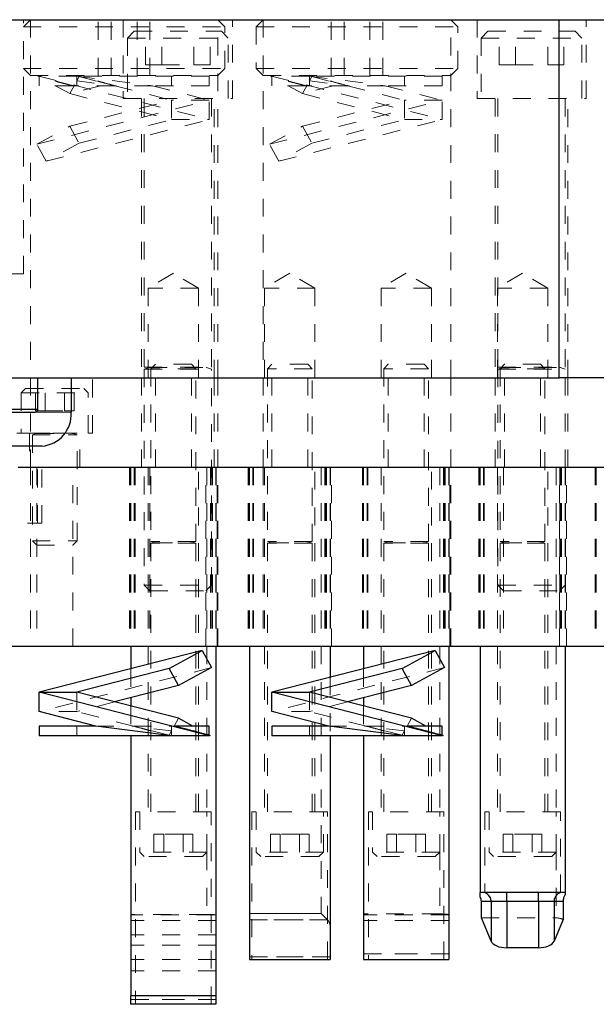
# Model space of a CAD drawing. Header units: inches. Extents: x 1802 to 2468, y -208 to -72.
# Tile 435 of 595: x 2180.35 to 2183.57, y -115.4 to -109.9. Entities that reach past the tile are written whole.
import ezdxf

# ---------------------------------------------------------------- set-up
doc = ezdxf.new("R2010")
doc.units = ezdxf.units.IN
doc.header["$LTSCALE"] = 0.5
doc.header["$MEASUREMENT"] = 0
doc.linetypes.add('HIDDEN', pattern=[0.225, 0.15, -0.075])
for name, color, linetype in [('DST-M-S', 53, 'Continuous'), ('PAD-M-S', 135, 'Continuous'), ('PBU-M-S', 8, 'Continuous'), ('PUN-M-S2', 1, 'Continuous'), ('SVF-M-S', 8, 'Continuous')]:
    doc.layers.add(name, color=color, linetype=linetype)

msp = doc.modelspace()

# ---------------------------------------------------------------- linework, layer by layer
at = {"layer": 'DST-M-S', "linetype": 'Continuous', "lineweight": 25}
for p, q in [((2175.38027, -109.90203), (2183.36027, -109.90203)), ((2183.36027, -111.90203), (2183.36027, -109.90203)), ((2183.36027, -109.90203), (2183.61027, -109.90203)), ((2175.38027, -111.90203), (2183.36027, -111.90203)), ((2180.44834, -112.07753), (2180.44834, -111.90203)), ((2180.63453, -111.90203), (2180.63453, -112.09503)), ((2183.61027, -111.90203), (2183.36027, -111.90203)), ((2180.2608, -112.07753), (2180.44834, -112.07753)), ((2180.06777, -112.09503), (2180.43318, -112.09503)), ((2180.47086, -112.28403), (2179.92465, -112.28403))]:
    msp.add_line(p, q, dxfattribs=at)
at = {"layer": 'DST-M-S', "linetype": 'HIDDEN', "lineweight": 18}
for p, q in [((2180.36777, -111.32203), (2180.36777, -109.90203)), ((2180.40682, -109.90203), (2180.40682, -111.90203)), ((2180.92577, -109.90203), (2180.92577, -110.34203)), ((2181.45372, -111.90203), (2181.45372, -109.90203)), ((2181.53477, -110.34203), (2181.53477, -109.90203)), ((2181.70682, -109.90203), (2181.70682, -111.90203)), ((2182.75372, -111.90203), (2182.75372, -109.90203)), ((2182.90077, -109.90203), (2182.90077, -110.34203)), ((2183.36027, -109.90203), (2183.36027, -111.90203)), ((2183.50977, -110.34203), (2183.50977, -109.90203)), ((2180.92577, -110.34203), (2181.53477, -110.34203)), ((2181.02727, -110.34203), (2181.02727, -111.90203)), ((2181.43327, -111.90203), (2181.43327, -110.34203)), ((2182.90077, -110.34203), (2183.50977, -110.34203)), ((2183.00227, -110.34203), (2183.00227, -111.90203)), ((2183.40827, -111.90203), (2183.40827, -110.34203)), ((2181.20527, -111.31754), (2181.06464, -111.40203)), ((2181.34589, -111.40203), (2181.20527, -111.31754)), ((2181.85527, -111.31754), (2181.71464, -111.40203)), ((2181.99589, -111.40203), (2181.85527, -111.31754)), ((2182.50527, -111.31754), (2182.36464, -111.40203)), ((2182.64589, -111.40203), (2182.50527, -111.31754)), ((2183.15527, -111.31754), (2183.01464, -111.40203)), ((2183.29589, -111.40203), (2183.15527, -111.31754)), ((2179.29277, -111.32203), (2180.36777, -111.32203)), ((2181.34589, -111.40203), (2181.06464, -111.40203)), ((2181.06464, -111.40203), (2181.06464, -111.90203)), ((2181.34589, -111.90203), (2181.34589, -111.40203)), ((2181.99589, -111.40203), (2181.71464, -111.40203)), ((2181.71464, -111.40203), (2181.71464, -111.90203)), ((2181.99589, -111.90203), (2181.99589, -111.40203)), ((2182.64589, -111.40203), (2182.36464, -111.40203)), ((2182.36464, -111.40203), (2182.36464, -111.90203)), ((2182.64589, -111.90203), (2182.64589, -111.40203)), ((2183.29589, -111.40203), (2183.01464, -111.40203)), ((2183.01464, -111.40203), (2183.01464, -111.90203)), ((2183.29589, -111.90203), (2183.29589, -111.40203)), ((2180.44834, -112.07753), (2180.13834, -112.07753)), ((2180.43318, -112.09503), (2180.63453, -112.09503)), ((2180.63453, -112.09503), (2180.43318, -112.09503))]:
    msp.add_line(p, q, dxfattribs=at)
at = {"layer": 'DST-M-S', "linetype": 'Continuous', "lineweight": 25}
for centre, radius in [((2180.43192, -112.07863), 0.01645), ((2180.45722, -112.10685), 0.17771)]:
    msp.add_arc(centre, radius, 274.40195, 3.81126, dxfattribs=at)
at = {"layer": 'PAD-M-S', "linetype": 'Continuous', "lineweight": 25}
for p, q in [((2180.33892, -112.40203), (2187.92161, -112.40203)), ((2179.88027, -113.40203), (2188.38027, -113.40203))]:
    msp.add_line(p, q, dxfattribs=at)
at = {"layer": 'PAD-M-S', "linetype": 'HIDDEN', "lineweight": 18}
for p, q in [((2180.40682, -112.40203), (2180.40682, -113.40203)), ((2180.44227, -112.40203), (2180.44227, -113.40203)), ((2180.47077, -112.71453), (2180.47077, -112.40203)), ((2180.64327, -113.40203), (2180.64327, -112.40203)), ((2180.96069, -112.40203), (2180.96069, -113.40203)), ((2180.966, -112.40203), (2180.966, -113.40203)), ((2180.966, -112.40203), (2180.966, -113.40203)), ((2180.966, -112.40203), (2180.966, -113.40203)), ((2180.966, -112.40203), (2180.966, -113.40203)), ((2180.98714, -112.40203), (2180.98714, -113.40203)), ((2180.98714, -112.40203), (2180.98714, -113.40203)), ((2180.98714, -112.40203), (2180.98714, -113.40203)), ((2180.98714, -112.40203), (2180.98714, -113.40203)), ((2180.99095, -112.40203), (2180.99095, -113.40203)), ((2180.99095, -112.40203), (2180.99095, -113.40203)), ((2180.99095, -112.40203), (2180.99095, -113.40203)), ((2180.99095, -112.40203), (2180.99095, -113.40203)), ((2181.07402, -112.40203), (2181.07402, -113.40203)), ((2181.38652, -113.40203), (2181.38652, -112.40203)), ((2181.41277, -112.40203), (2181.41277, -113.40203)), ((2181.41277, -112.40203), (2181.41277, -113.40203)), ((2181.41958, -112.40203), (2181.41958, -113.40203)), ((2181.41958, -112.40203), (2181.41958, -113.40203)), ((2181.4234, -112.40203), (2181.4234, -113.40203)), ((2181.4234, -112.40203), (2181.4234, -113.40203)), ((2181.44454, -112.40203), (2181.44454, -113.40203)), ((2181.44454, -112.40203), (2181.44454, -113.40203)), ((2181.44985, -113.40203), (2181.44985, -112.40203)), ((2181.45372, -113.40203), (2181.45372, -112.40203)), ((2181.62319, -112.40203), (2181.62319, -113.40203)), ((2181.6285, -112.40203), (2181.6285, -113.40203)), ((2181.6285, -112.40203), (2181.6285, -113.40203)), ((2181.6285, -112.40203), (2181.6285, -113.40203)), ((2181.6285, -112.40203), (2181.6285, -113.40203)), ((2181.64964, -112.40203), (2181.64964, -113.40203)), ((2181.64964, -112.40203), (2181.64964, -113.40203)), ((2181.64964, -112.40203), (2181.64964, -113.40203)), ((2181.64964, -112.40203), (2181.64964, -113.40203)), ((2181.65345, -112.40203), (2181.65345, -113.40203)), ((2181.65345, -112.40203), (2181.65345, -113.40203)), ((2181.65345, -112.40203), (2181.65345, -113.40203)), ((2181.65345, -112.40203), (2181.65345, -113.40203)), ((2181.70682, -112.40203), (2181.70682, -113.40203)), ((2182.05027, -112.40203), (2182.05027, -113.40203)), ((2182.05027, -112.40203), (2182.05027, -113.40203)), ((2182.05708, -112.40203), (2182.05708, -113.40203)), ((2182.05708, -112.40203), (2182.05708, -113.40203)), ((2182.0609, -112.40203), (2182.0609, -113.40203)), ((2182.0609, -112.40203), (2182.0609, -113.40203)), ((2182.08204, -112.40203), (2182.08204, -113.40203)), ((2182.08204, -112.40203), (2182.08204, -113.40203)), ((2182.08735, -113.40203), (2182.08735, -112.40203)), ((2182.26069, -112.40203), (2182.26069, -113.40203)), ((2182.266, -112.40203), (2182.266, -113.40203)), ((2182.266, -112.40203), (2182.266, -113.40203)), ((2182.266, -112.40203), (2182.266, -113.40203)), ((2182.266, -112.40203), (2182.266, -113.40203)), ((2182.28714, -112.40203), (2182.28714, -113.40203)), ((2182.28714, -112.40203), (2182.28714, -113.40203)), ((2182.28714, -112.40203), (2182.28714, -113.40203)), ((2182.28714, -112.40203), (2182.28714, -113.40203)), ((2182.29095, -112.40203), (2182.29095, -113.40203)), ((2182.29095, -112.40203), (2182.29095, -113.40203)), ((2182.29095, -112.40203), (2182.29095, -113.40203)), ((2182.29095, -112.40203), (2182.29095, -113.40203)), ((2182.71277, -112.40203), (2182.71277, -113.40203)), ((2182.71277, -112.40203), (2182.71277, -113.40203)), ((2182.71958, -112.40203), (2182.71958, -113.40203)), ((2182.71958, -112.40203), (2182.71958, -113.40203)), ((2182.7234, -112.40203), (2182.7234, -113.40203)), ((2182.7234, -112.40203), (2182.7234, -113.40203)), ((2182.74454, -112.40203), (2182.74454, -113.40203)), ((2182.74454, -112.40203), (2182.74454, -113.40203)), ((2182.74985, -113.40203), (2182.74985, -112.40203)), ((2182.75372, -113.40203), (2182.75372, -112.40203)), ((2182.91069, -112.40203), (2182.91069, -113.40203)), ((2182.916, -112.40203), (2182.916, -113.40203)), ((2182.916, -112.40203), (2182.916, -113.40203)), ((2182.916, -112.40203), (2182.916, -113.40203)), ((2182.916, -112.40203), (2182.916, -113.40203)), ((2182.93714, -112.40203), (2182.93714, -113.40203)), ((2182.93714, -112.40203), (2182.93714, -113.40203)), ((2182.93714, -112.40203), (2182.93714, -113.40203)), ((2182.93714, -112.40203), (2182.93714, -113.40203)), ((2182.94095, -112.40203), (2182.94095, -113.40203)), ((2182.94095, -112.40203), (2182.94095, -113.40203)), ((2182.94095, -112.40203), (2182.94095, -113.40203)), ((2182.94095, -112.40203), (2182.94095, -113.40203)), ((2183.04902, -112.40203), (2183.04902, -113.40203)), ((2183.36152, -113.40203), (2183.36152, -112.40203)), ((2183.36277, -112.40203), (2183.36277, -113.40203)), ((2183.36277, -112.40203), (2183.36277, -113.40203)), ((2183.36958, -112.40203), (2183.36958, -113.40203)), ((2183.36958, -112.40203), (2183.36958, -113.40203)), ((2183.3734, -112.40203), (2183.3734, -113.40203)), ((2183.3734, -112.40203), (2183.3734, -113.40203)), ((2183.39454, -112.40203), (2183.39454, -113.40203)), ((2183.39454, -112.40203), (2183.39454, -113.40203)), ((2183.39985, -113.40203), (2183.39985, -112.40203)), ((2183.56069, -112.40203), (2183.56069, -113.40203)), ((2183.566, -112.40203), (2183.566, -113.40203)), ((2183.566, -112.40203), (2183.566, -113.40203)), ((2183.566, -112.40203), (2183.566, -113.40203)), ((2183.566, -112.40203), (2183.566, -113.40203)), ((2179.18977, -112.71453), (2180.47077, -112.71453))]:
    msp.add_line(p, q, dxfattribs=at)
at = {"layer": 'PBU-M-S', "linetype": 'HIDDEN', "lineweight": 18}
for p, q in [((2180.40682, -111.90203), (2180.40682, -112.40203)), ((2180.75377, -112.21203), (2180.75377, -111.90203)), ((2181.02727, -111.90203), (2181.02727, -112.40203)), ((2181.10477, -111.90203), (2181.10477, -112.40203)), ((2181.30577, -112.40203), (2181.30577, -111.90203)), ((2181.43327, -112.40203), (2181.43327, -111.90203)), ((2181.45372, -112.40203), (2181.45372, -111.90203)), ((2181.70682, -111.90203), (2181.70682, -112.40203)), ((2181.75477, -111.90203), (2181.75477, -112.40203)), ((2181.95577, -112.40203), (2181.95577, -111.90203)), ((2182.40477, -111.90203), (2182.40477, -112.40203)), ((2182.60577, -112.40203), (2182.60577, -111.90203)), ((2182.75372, -112.40203), (2182.75372, -111.90203)), ((2183.00227, -111.90203), (2183.00227, -112.40203)), ((2183.05477, -111.90203), (2183.05477, -112.40203)), ((2183.25577, -112.40203), (2183.25577, -111.90203)), ((2183.40827, -112.40203), (2183.40827, -111.90203)), ((2180.33177, -112.21203), (2180.75377, -112.21203)), ((2180.40227, -112.21203), (2180.40227, -112.40203)), ((2180.68327, -112.40203), (2180.68327, -112.21203))]:
    msp.add_line(p, q, dxfattribs=at)
at = {"layer": 'PBU-M-S', "linetype": 'Continuous', "lineweight": 25}
msp.add_line((2180.33892, -112.40203), (2187.92161, -112.40203), dxfattribs=at)
at = {"layer": 'PUN-M-S2', "linetype": 'HIDDEN', "lineweight": 18}
for p, q in [((2180.96777, -112.40203), (2180.96777, -113.40203)), ((2181.06477, -112.40203), (2181.06477, -114.32703)), ((2181.34577, -114.32703), (2181.34577, -112.40203)), ((2181.39277, -112.40203), (2181.39277, -114.32703)), ((2181.39277, -112.40203), (2181.39277, -114.32703)), ((2181.44277, -112.40203), (2181.44277, -113.40203)), ((2181.63027, -112.40203), (2181.63027, -113.40203)), ((2181.71477, -112.40203), (2181.71477, -114.32703)), ((2181.99577, -114.32703), (2181.99577, -112.40203)), ((2182.03027, -112.40203), (2182.03027, -114.89512)), ((2182.03027, -112.40203), (2182.03027, -114.89512)), ((2182.08027, -112.40203), (2182.08027, -113.40203)), ((2182.26777, -112.40203), (2182.26777, -113.40203)), ((2182.36477, -112.40203), (2182.36477, -114.32703)), ((2182.64577, -114.32703), (2182.64577, -112.40203)), ((2182.69277, -112.40203), (2182.69277, -114.32703)), ((2182.69277, -112.40203), (2182.69277, -114.32703)), ((2182.74277, -112.40203), (2182.74277, -113.40203)), ((2182.91777, -112.40203), (2182.91777, -113.40203)), ((2183.01477, -112.40203), (2183.01477, -114.32703)), ((2183.29577, -114.32703), (2183.29577, -112.40203)), ((2183.34277, -112.40203), (2183.34277, -114.32703)), ((2183.34277, -112.40203), (2183.34277, -114.32703)), ((2183.39277, -112.40203), (2183.39277, -113.40203)), ((2180.96777, -113.52814), (2180.96777, -113.68977)), ((2182.26777, -113.52814), (2182.26777, -113.68977)), ((2182.08027, -113.57603), (2182.08027, -113.90203)), ((2180.96777, -113.73629), (2180.96777, -113.90203)), ((2182.26777, -113.73629), (2182.26777, -113.90203)), ((2181.41627, -114.32703), (2180.99427, -114.32703)), ((2180.99427, -114.32703), (2180.99427, -115.40203)), ((2181.41627, -115.40203), (2181.41627, -114.32703)), ((2182.06627, -114.32703), (2181.64427, -114.32703)), ((2181.64427, -114.32703), (2181.64427, -115.15203)), ((2182.06627, -115.15203), (2182.06627, -114.32703)), ((2182.71627, -114.32703), (2182.29427, -114.32703)), ((2182.29427, -114.32703), (2182.29427, -115.15203)), ((2182.71627, -115.15203), (2182.71627, -114.32703)), ((2183.36627, -114.32703), (2182.94427, -114.32703)), ((2182.94427, -114.32703), (2182.94427, -114.77703)), ((2183.36627, -114.77703), (2183.36627, -114.32703)), ((2181.39277, -114.55203), (2181.39277, -114.89967)), ((2181.39277, -114.55203), (2181.39277, -114.89966)), ((2182.69277, -114.55203), (2182.69277, -114.89734)), ((2182.69277, -114.55203), (2182.69277, -114.89734)), ((2183.34277, -114.55203), (2183.34277, -114.91947)), ((2183.34277, -114.55203), (2183.34277, -114.91947)), ((2183.0667, -114.82703), (2183.0667, -114.77703)), ((2183.24383, -114.82703), (2183.24383, -114.77703)), ((2182.92507, -114.82703), (2182.97953, -114.82703)), ((2182.97953, -114.82703), (2182.97953, -115.04975)), ((2182.97953, -114.82703), (2183.0667, -114.82703)), ((2183.0667, -114.82703), (2183.0667, -115.08631)), ((2183.0667, -114.82703), (2183.24383, -114.82703)), ((2183.24383, -114.82703), (2183.33101, -114.82703)), ((2183.24383, -114.82703), (2183.24383, -115.08631)), ((2183.33101, -114.82703), (2183.38147, -114.82703)), ((2183.33101, -114.82703), (2183.33101, -115.04975)), ((2181.39277, -114.89966), (2180.96777, -114.89966)), ((2181.39277, -114.89967), (2180.96777, -114.89967)), ((2181.43487, -114.90168), (2180.96777, -114.90168)), ((2181.43488, -114.90169), (2180.96777, -114.90169)), ((2181.44277, -114.93373), (2180.96777, -114.93373)), ((2181.44277, -114.93374), (2180.96777, -114.93374)), ((2181.43488, -114.90169), (2181.44065, -114.90379)), ((2181.63027, -114.89512), (2182.03027, -114.89512)), ((2182.03027, -114.89512), (2181.63027, -114.89512)), ((2182.06562, -114.93047), (2181.63027, -114.93047)), ((2181.63027, -114.93047), (2182.06562, -114.93047)), ((2182.06562, -114.93047), (2182.03027, -114.89512)), ((2182.69277, -114.89734), (2182.26777, -114.89734)), ((2182.74277, -114.90169), (2182.26777, -114.90169)), ((2182.74277, -114.90169), (2182.26777, -114.90169)), ((2182.74277, -114.93374), (2182.26777, -114.93374)), ((2182.74277, -114.93374), (2182.26777, -114.93374)), ((2182.92507, -114.91947), (2183.34277, -114.91947)), ((2181.44277, -115.01437), (2180.96777, -115.01437)), ((2181.44277, -115.01437), (2180.96777, -115.01437)), ((2181.44277, -115.07166), (2180.96777, -115.07166)), ((2181.44277, -115.07166), (2180.96777, -115.07166)), ((2181.44277, -115.15129), (2180.96777, -115.15129)), ((2181.44277, -115.15129), (2180.96777, -115.15129)), ((2181.63027, -115.13739), (2182.08027, -115.13739)), ((2182.08027, -115.13739), (2181.63027, -115.13739)), ((2182.26777, -115.12023), (2182.74277, -115.12023)), ((2182.74277, -115.12023), (2182.26777, -115.12023)), ((2181.44277, -115.21493), (2180.96777, -115.21493)), ((2181.44277, -115.21493), (2180.96777, -115.21493)), ((2181.44277, -115.35203), (2180.96777, -115.35203)), ((2180.96777, -115.37567), (2181.44277, -115.37567)), ((2181.44277, -115.37567), (2180.96777, -115.37567))]:
    msp.add_line(p, q, dxfattribs=at)
at = {"layer": 'PUN-M-S2', "linetype": 'Continuous', "lineweight": 25}
for p, q in [((2180.96777, -113.40203), (2180.96777, -113.52814)), ((2181.44277, -113.40203), (2181.44277, -115.35203)), ((2181.63027, -113.40203), (2181.63027, -115.15203)), ((2182.08027, -113.40203), (2182.08027, -113.57603)), ((2182.26777, -113.40203), (2182.26777, -113.52814)), ((2182.74277, -113.40203), (2182.74277, -115.15203)), ((2182.91777, -113.40203), (2182.91777, -114.77703)), ((2183.39277, -113.40203), (2183.39277, -114.77703)), ((2180.96777, -113.68977), (2180.96777, -113.73629)), ((2182.26777, -113.68977), (2182.26777, -113.73629)), ((2180.96777, -113.90203), (2180.96777, -115.35203)), ((2182.08027, -113.90203), (2182.08027, -115.15203)), ((2182.26777, -113.90203), (2182.26777, -115.15203)), ((2183.39277, -114.77703), (2182.91777, -114.77703)), ((2182.91777, -114.80129), (2182.91777, -114.77703)), ((2183.0667, -114.82703), (2183.0667, -114.77703)), ((2183.24383, -114.82703), (2183.24383, -114.77703)), ((2183.39277, -114.77703), (2183.39277, -114.78881)), ((2182.97953, -114.82703), (2182.92507, -114.82703)), ((2182.92507, -114.91947), (2182.92507, -114.82703)), ((2183.0667, -114.82703), (2182.97953, -114.82703)), ((2182.97953, -114.82703), (2182.97953, -115.04975)), ((2183.24383, -114.82703), (2183.0667, -114.82703)), ((2183.0667, -114.82703), (2183.0667, -115.08631)), ((2183.33101, -114.82703), (2183.24383, -114.82703)), ((2183.24383, -114.82703), (2183.24383, -115.08631)), ((2183.33101, -114.82703), (2183.33101, -115.04975)), ((2183.38147, -114.82703), (2183.33101, -114.82703)), ((2183.38147, -114.82703), (2183.38147, -114.92903)), ((2182.97953, -115.04975), (2182.92507, -114.91947)), ((2183.38147, -114.92903), (2183.33101, -115.04975)), ((2183.24383, -115.08631), (2183.0667, -115.08631)), ((2181.63027, -115.15203), (2182.08027, -115.15203)), ((2182.26777, -115.15203), (2182.74277, -115.15203)), ((2180.96777, -115.35203), (2181.44277, -115.35203)), ((2180.96777, -115.40203), (2180.96777, -115.35203)), ((2181.44277, -115.35203), (2181.44277, -115.40203)), ((2181.44277, -115.40203), (2180.96777, -115.40203))]:
    msp.add_line(p, q, dxfattribs=at)
for centre, start, end in [((2182.93009, -114.82647), 359.34497, 89.32964), ((2183.38044, -114.82647), 90.67036, 180.65503)]:
    msp.add_arc(centre, 0.04944, start, end, dxfattribs=at)
at = {"layer": 'PUN-M-S2', "linetype": 'HIDDEN', "lineweight": 18}
for centre, radius, start, end in [((2182.93009, -114.82647), 0.04944, 359.34497, 89.32964), ((2183.38044, -114.82647), 0.04944, 90.67036, 180.65503), ((2182.03027, -114.96583), 0.05, 0, 45)]:
    msp.add_arc(centre, radius, start, end, dxfattribs=at)
at = {"layer": 'PUN-M-S2', "linetype": 'Continuous', "lineweight": 25}
for centre, major_axis, ratio, start_param, end_param in [((2182.8739, -114.82703), (0.05117, 0), 0.977131, 0, 0.5407851), ((2183.0667, -115.03987), (0.08921, 0), 0.5205671, 3.3558668, 4.712389), ((2183.24383, -115.03987), (0.08921, 0), 0.5205671, 4.712389, 6.0689111)]:
    msp.add_ellipse(centre, major_axis=major_axis, ratio=ratio, start_param=start_param, end_param=end_param, dxfattribs=at)
at = {"layer": 'PUN-M-S2', "linetype": 'HIDDEN', "lineweight": 18}
for centre, ratio, start_param in [((2181.39277, -114.90404), 0.0874887, 0.5695464), ((2181.39277, -114.90405), 0.0874887, 0.569333), ((2182.69277, -114.90172), 0.0874887, 0.0069443), ((2183.34277, -114.9455), 0.5205671, 0.6854695)]:
    msp.add_ellipse(centre, major_axis=(0.05, 0), ratio=ratio, start_param=start_param, end_param=1.5707963, dxfattribs=at)
at = {"layer": 'PUN-M-S2', "linetype": 'Continuous', "lineweight": 25}
msp.add_open_spline([(2183.39277, -114.78881), (2183.39248, -114.78977), (2183.39191, -114.7917), (2183.38812, -114.79835), (2183.38425, -114.8077), (2183.38183, -114.81772), (2183.38158, -114.82434), (2183.38147, -114.82703)], degree=3, knots=[0, 0, 0, 0, 0.2174517, 0.4353365, 0.6444642, 0.8555576, 1, 1, 1, 1], dxfattribs=at)
at = {"layer": 'PUN-M-S2', "linetype": 'HIDDEN', "lineweight": 18}
msp.add_open_spline([(2181.44277, -114.9078), (2181.44239, -114.90615), (2181.4417, -114.90309), (2181.43702, -114.90212), (2181.43487, -114.90168)], degree=3, knots=[0, 0, 0, 0, 0.5406947, 1, 1, 1, 1], dxfattribs=at)
at = {"layer": 'SVF-M-S', "linetype": 'HIDDEN', "lineweight": 18}
for p, q in [((2180.40682, -109.90203), (2180.36777, -109.94108)), ((2180.36777, -109.94108), (2181.49277, -109.94108)), ((2180.78593, -110.21453), (2180.78593, -109.90203)), ((2180.8581, -110.21453), (2180.8581, -109.90203)), ((2181.00244, -110.21453), (2181.00244, -109.90203)), ((2181.0746, -110.21453), (2181.0746, -109.90203)), ((2181.49277, -109.94108), (2181.45372, -109.90203)), ((2181.49277, -110.17548), (2181.49277, -109.94108)), ((2181.70682, -109.90203), (2181.66777, -109.94108)), ((2181.66777, -109.94108), (2182.79277, -109.94108)), ((2181.66777, -109.94108), (2181.66777, -110.17548)), ((2182.08593, -110.21453), (2182.08593, -109.90203)), ((2182.1581, -110.21453), (2182.1581, -109.90203)), ((2182.30244, -110.21453), (2182.30244, -109.90203)), ((2182.3746, -110.21453), (2182.3746, -109.90203)), ((2182.79277, -109.94108), (2182.75372, -109.90203)), ((2182.79277, -110.17548), (2182.79277, -109.94108)), ((2180.98652, -109.96703), (2180.94902, -110.00453)), ((2180.98652, -109.96703), (2181.47402, -109.96703)), ((2181.05013, -110.15453), (2181.05013, -109.96703)), ((2181.1402, -110.15453), (2181.1402, -109.96703)), ((2181.32033, -110.15453), (2181.32033, -109.96703)), ((2181.4104, -110.15453), (2181.4104, -109.96703)), ((2181.51152, -110.00453), (2181.47402, -109.96703)), ((2182.96152, -109.96703), (2182.92402, -110.00453)), ((2182.96152, -109.96703), (2183.44902, -109.96703)), ((2183.02513, -110.15453), (2183.02513, -109.96703)), ((2183.1152, -110.15453), (2183.1152, -109.96703)), ((2183.29533, -110.15453), (2183.29533, -109.96703)), ((2183.3854, -110.15453), (2183.3854, -109.96703)), ((2183.48652, -110.00453), (2183.44902, -109.96703)), ((2180.94902, -110.00453), (2181.51152, -110.00453)), ((2180.94902, -110.00453), (2180.94902, -110.34203)), ((2181.51152, -110.34203), (2181.51152, -110.00453)), ((2182.92402, -110.00453), (2183.48652, -110.00453)), ((2182.92402, -110.00453), (2182.92402, -110.34203)), ((2183.48652, -110.34203), (2183.48652, -110.00453)), ((2181.05013, -110.15453), (2181.1402, -110.15453)), ((2181.1402, -110.15453), (2181.32033, -110.15453)), ((2181.32033, -110.15453), (2181.4104, -110.15453)), ((2183.02513, -110.15453), (2183.1152, -110.15453)), ((2183.1152, -110.15453), (2183.29533, -110.15453)), ((2183.29533, -110.15453), (2183.3854, -110.15453)), ((2180.36777, -110.17548), (2181.49277, -110.17548)), ((2180.36777, -110.17548), (2180.40682, -110.21453)), ((2180.40682, -110.21453), (2181.45372, -110.21453)), ((2180.45527, -110.22119), (2180.44766, -110.21703)), ((2180.45384, -110.21703), (2181.40527, -110.46003)), ((2180.66527, -110.21703), (2180.45384, -110.21703)), ((2180.45527, -110.22119), (2180.45527, -110.21703)), ((2180.66527, -110.21703), (2181.08812, -110.27103)), ((2181.40527, -110.21703), (2180.66527, -110.21703)), ((2180.66527, -110.21703), (2180.66527, -110.24385)), ((2180.6783, -110.22), (2180.66527, -110.24385)), ((2180.67288, -110.21703), (2180.6783, -110.22)), ((2180.6783, -110.22), (2180.87812, -110.27103)), ((2181.19527, -110.27103), (2181.19527, -110.21703)), ((2181.40527, -110.27103), (2181.40527, -110.21703)), ((2181.45372, -110.21453), (2181.49277, -110.17548)), ((2181.66777, -110.17548), (2182.79277, -110.17548)), ((2181.66777, -110.17548), (2181.70682, -110.21453)), ((2181.70682, -110.21453), (2182.75372, -110.21453)), ((2181.75527, -110.22119), (2181.74766, -110.21703)), ((2181.75384, -110.21703), (2182.70527, -110.46003)), ((2181.96527, -110.21703), (2181.75384, -110.21703)), ((2181.75527, -110.22119), (2181.75527, -110.21703)), ((2181.96527, -110.21703), (2182.38812, -110.27103)), ((2182.70527, -110.21703), (2181.96527, -110.21703)), ((2181.96527, -110.21703), (2181.96527, -110.24385)), ((2181.9783, -110.22), (2181.96527, -110.24385)), ((2181.97288, -110.21703), (2181.9783, -110.22)), ((2181.9783, -110.22), (2182.17812, -110.27103)), ((2182.49527, -110.27103), (2182.49527, -110.21703)), ((2182.70527, -110.27103), (2182.70527, -110.21703)), ((2182.75372, -110.21453), (2182.79277, -110.17548)), ((2180.45527, -110.22119), (2180.45527, -110.27103)), ((2180.64327, -110.27103), (2180.45527, -110.27103)), ((2180.62651, -110.31477), (2180.54647, -110.27103)), ((2180.62651, -110.31477), (2180.65041, -110.27103)), ((2180.79776, -110.27103), (2180.62651, -110.31477)), ((2180.64327, -110.27103), (2180.65041, -110.27103)), ((2180.87812, -110.27103), (2180.65041, -110.27103)), ((2180.66527, -110.24385), (2180.87812, -110.27103)), ((2180.66527, -110.24385), (2180.66527, -110.27103)), ((2180.87812, -110.27103), (2181.19527, -110.35203)), ((2181.08812, -110.27103), (2181.40527, -110.35203)), ((2181.40527, -110.27103), (2181.08812, -110.27103)), ((2181.75527, -110.22119), (2181.75527, -110.27103)), ((2181.94327, -110.27103), (2181.75527, -110.27103)), ((2181.92651, -110.31477), (2181.84647, -110.27103)), ((2181.92651, -110.31477), (2181.95041, -110.27103)), ((2182.09776, -110.27103), (2181.92651, -110.31477)), ((2181.94327, -110.27103), (2181.95041, -110.27103)), ((2182.17812, -110.27103), (2181.95041, -110.27103)), ((2181.96527, -110.24385), (2182.17812, -110.27103)), ((2181.96527, -110.24385), (2181.96527, -110.27103)), ((2182.17812, -110.27103), (2182.49527, -110.35203)), ((2182.38812, -110.27103), (2182.70527, -110.35203)), ((2182.70527, -110.27103), (2182.38812, -110.27103)), ((2180.62651, -110.31477), (2181.19527, -110.46003)), ((2181.92651, -110.31477), (2182.49527, -110.46003)), ((2180.44223, -110.598), (2181.40527, -110.35203)), ((2180.62651, -110.4973), (2181.19527, -110.35203)), ((2181.04277, -110.34203), (2181.04277, -111.84243)), ((2181.40527, -110.35203), (2181.19527, -110.35203)), ((2181.19527, -110.35203), (2181.19527, -110.46003)), ((2181.40527, -110.46003), (2181.40527, -110.35203)), ((2181.41777, -111.84243), (2181.41777, -110.34203)), ((2181.74223, -110.598), (2182.70527, -110.35203)), ((2181.92651, -110.4973), (2182.49527, -110.35203)), ((2182.70527, -110.35203), (2182.49527, -110.35203)), ((2182.49527, -110.35203), (2182.49527, -110.46003)), ((2182.70527, -110.46003), (2182.70527, -110.35203)), ((2183.01777, -110.34203), (2183.01777, -111.84243)), ((2183.39277, -111.84243), (2183.39277, -110.34203)), ((2180.49402, -110.69277), (2181.40527, -110.46003)), ((2180.6783, -110.59207), (2181.19527, -110.46003)), ((2181.19527, -110.46003), (2181.40527, -110.46003)), ((2181.79402, -110.69277), (2182.70527, -110.46003)), ((2181.9783, -110.59207), (2182.49527, -110.46003)), ((2182.49527, -110.46003), (2182.70527, -110.46003)), ((2180.44223, -110.598), (2180.62651, -110.4973)), ((2180.62651, -110.4973), (2180.6783, -110.59207)), ((2181.74223, -110.598), (2181.92651, -110.4973)), ((2181.92651, -110.4973), (2181.9783, -110.59207)), ((2180.49402, -110.69277), (2180.44223, -110.598)), ((2180.6783, -110.59207), (2180.49402, -110.69277)), ((2181.79402, -110.69277), (2181.74223, -110.598)), ((2181.9783, -110.59207), (2181.79402, -110.69277)), ((2181.04277, -111.84243), (2181.41777, -111.84243)), ((2181.06982, -111.84395), (2181.04277, -111.8538)), ((2181.04277, -111.8538), (2181.41777, -111.8538)), ((2181.04277, -111.8538), (2181.04277, -113.06078)), ((2181.06982, -111.84395), (2181.38892, -111.84395)), ((2181.10477, -111.82703), (2181.08027, -111.85153)), ((2181.33027, -111.85153), (2181.08027, -111.85153)), ((2181.08027, -111.85153), (2181.08027, -112.81772)), ((2181.30577, -111.82703), (2181.10477, -111.82703)), ((2181.33027, -111.85153), (2181.30577, -111.82703)), ((2181.33027, -112.81772), (2181.33027, -111.85153)), ((2181.41777, -111.8538), (2181.39071, -111.84395)), ((2181.41777, -113.06078), (2181.41777, -111.8538)), ((2181.75477, -111.82703), (2181.73027, -111.85153)), ((2181.98027, -111.85153), (2181.73027, -111.85153)), ((2181.73027, -111.85153), (2181.73027, -112.81772)), ((2181.95577, -111.82703), (2181.75477, -111.82703)), ((2181.98027, -111.85153), (2181.95577, -111.82703)), ((2181.98027, -112.81772), (2181.98027, -111.85153)), ((2182.40477, -111.82703), (2182.38027, -111.85153)), ((2182.63027, -111.85153), (2182.38027, -111.85153)), ((2182.38027, -111.85153), (2182.38027, -112.81772)), ((2182.60577, -111.82703), (2182.40477, -111.82703)), ((2182.63027, -111.85153), (2182.60577, -111.82703)), ((2182.63027, -112.81772), (2182.63027, -111.85153)), ((2183.01777, -111.84243), (2183.39277, -111.84243)), ((2183.04482, -111.84395), (2183.01777, -111.8538)), ((2183.01777, -111.8538), (2183.39277, -111.8538)), ((2183.01777, -111.8538), (2183.01777, -113.06078)), ((2183.05477, -111.82703), (2183.03027, -111.85153)), ((2183.28027, -111.85153), (2183.03027, -111.85153)), ((2183.03027, -111.85153), (2183.03027, -112.81772)), ((2183.04482, -111.84395), (2183.36392, -111.84395)), ((2183.25577, -111.82703), (2183.05477, -111.82703)), ((2183.28027, -111.85153), (2183.25577, -111.82703)), ((2183.28027, -112.81772), (2183.28027, -111.85153)), ((2183.39277, -111.8538), (2183.36571, -111.84395)), ((2183.39277, -112.40203), (2183.39277, -111.8538)), ((2180.38027, -111.96203), (2180.35527, -111.98703)), ((2180.38027, -111.96203), (2180.70527, -111.96203)), ((2180.43451, -112.08703), (2180.43451, -111.96203)), ((2180.48864, -112.08703), (2180.48864, -111.96203)), ((2180.59689, -112.08703), (2180.59689, -111.96203)), ((2180.65102, -112.08703), (2180.65102, -111.96203)), ((2180.73027, -111.98703), (2180.70527, -111.96203)), ((2180.35527, -111.98703), (2180.73027, -111.98703)), ((2180.35527, -111.98703), (2180.35527, -112.21203)), ((2180.73027, -112.21203), (2180.73027, -111.98703)), ((2180.43451, -112.08703), (2180.48864, -112.08703)), ((2180.48864, -112.08703), (2180.59689, -112.08703)), ((2180.59689, -112.08703), (2180.65102, -112.08703)), ((2180.41777, -112.21203), (2180.41777, -112.21243)), ((2180.41777, -112.21243), (2180.66777, -112.21243)), ((2180.43807, -112.21395), (2180.41777, -112.22134)), ((2180.41777, -112.22134), (2180.66777, -112.22134)), ((2180.41777, -112.22134), (2180.41777, -112.81253)), ((2180.43807, -112.21395), (2180.64568, -112.21395)), ((2180.66777, -112.22134), (2180.64746, -112.21395)), ((2180.66777, -112.21243), (2180.66777, -112.21203)), ((2180.66777, -112.81253), (2180.66777, -112.22134)), ((2180.44727, -112.71453), (2180.44727, -112.40203)), ((2180.41777, -112.81253), (2180.66777, -112.81253)), ((2180.41777, -112.81253), (2180.44227, -112.83703)), ((2180.44227, -112.83703), (2180.64327, -112.83703)), ((2180.64327, -112.83703), (2180.66777, -112.81253)), ((2181.33027, -112.81772), (2181.08027, -112.81772)), ((2181.08027, -112.81772), (2181.10057, -112.82511)), ((2181.33027, -112.82664), (2181.08027, -112.82664)), ((2181.08027, -112.82664), (2181.08027, -114.32703)), ((2181.10057, -112.82511), (2181.30818, -112.82511)), ((2181.30996, -112.82511), (2181.33027, -112.81772)), ((2181.33027, -114.32703), (2181.33027, -112.82664)), ((2181.98027, -112.81772), (2181.73027, -112.81772)), ((2181.73027, -112.81772), (2181.75057, -112.82511)), ((2181.98027, -112.82664), (2181.73027, -112.82664)), ((2181.73027, -112.82664), (2181.73027, -114.32703)), ((2181.75057, -112.82511), (2181.95818, -112.82511)), ((2181.95996, -112.82511), (2181.98027, -112.81772)), ((2181.98027, -114.32703), (2181.98027, -112.82664)), ((2182.63027, -112.81772), (2182.38027, -112.81772)), ((2182.38027, -112.81772), (2182.40057, -112.82511)), ((2182.63027, -112.82664), (2182.38027, -112.82664)), ((2182.38027, -112.82664), (2182.38027, -114.32703)), ((2182.40057, -112.82511), (2182.60818, -112.82511)), ((2182.60996, -112.82511), (2182.63027, -112.81772)), ((2182.63027, -114.32703), (2182.63027, -112.82664)), ((2183.28027, -112.81772), (2183.03027, -112.81772)), ((2183.03027, -112.81772), (2183.05057, -112.82511)), ((2183.28027, -112.82664), (2183.03027, -112.82664)), ((2183.03027, -112.82664), (2183.03027, -114.32703)), ((2183.05057, -112.82511), (2183.25818, -112.82511)), ((2183.25996, -112.82511), (2183.28027, -112.81772)), ((2183.28027, -114.32703), (2183.28027, -112.82664)), ((2181.04277, -113.06078), (2181.41777, -113.06078)), ((2181.04277, -113.06078), (2181.07402, -113.09203)), ((2181.38652, -113.09203), (2181.41777, -113.06078)), ((2183.01777, -113.06078), (2183.39277, -113.06078)), ((2183.01777, -113.06078), (2183.04902, -113.09203)), ((2183.36152, -113.09203), (2183.39277, -113.06078)), ((2181.07402, -113.09203), (2181.38652, -113.09203)), ((2183.04902, -113.09203), (2183.36152, -113.09203)), ((2181.4183, -113.52107), (2180.45527, -113.76703)), ((2182.7183, -113.52107), (2181.75527, -113.76703)), ((2180.66527, -113.65903), (2180.66527, -113.76703)), ((2181.96527, -113.65903), (2181.96527, -113.76703)), ((2180.8767, -113.71303), (2180.66527, -113.76703)), ((2182.1767, -113.71303), (2181.96527, -113.76703)), ((2180.66527, -113.76703), (2180.45527, -113.76703)), ((2180.98241, -113.84803), (2180.66527, -113.76703)), ((2181.96527, -113.76703), (2181.75527, -113.76703)), ((2182.28241, -113.84803), (2181.96527, -113.76703)), ((2180.66527, -113.84803), (2180.66527, -113.90203)), ((2180.98241, -113.84803), (2181.21012, -113.84803)), ((2181.19527, -113.87522), (2180.98241, -113.84803)), ((2181.18223, -113.89907), (2180.98241, -113.84803)), ((2181.19527, -113.87522), (2181.19527, -113.84803)), ((2181.23402, -113.8043), (2181.21012, -113.84803)), ((2181.21726, -113.84803), (2181.21012, -113.84803)), ((2181.96527, -113.84803), (2181.96527, -113.90203)), ((2182.28241, -113.84803), (2182.51012, -113.84803)), ((2182.49527, -113.87522), (2182.28241, -113.84803)), ((2182.48223, -113.89907), (2182.28241, -113.84803)), ((2182.49527, -113.87522), (2182.49527, -113.84803)), ((2182.53402, -113.8043), (2182.51012, -113.84803)), ((2182.51726, -113.84803), (2182.51012, -113.84803)), ((2181.19527, -113.87522), (2181.18223, -113.89907)), ((2181.18223, -113.89907), (2181.18766, -113.90203)), ((2181.19527, -113.87522), (2181.19527, -113.90203)), ((2181.40527, -113.90203), (2181.40527, -113.89787)), ((2182.49527, -113.87522), (2182.48223, -113.89907)), ((2182.48223, -113.89907), (2182.48766, -113.90203)), ((2182.49527, -113.87522), (2182.49527, -113.90203)), ((2182.70527, -113.90203), (2182.70527, -113.89787)), ((2181.01777, -114.32703), (2181.01777, -114.55203)), ((2181.39277, -114.55203), (2181.39277, -114.32703)), ((2181.66777, -114.32703), (2181.66777, -114.55203)), ((2182.04277, -114.55203), (2182.04277, -114.32703)), ((2182.31777, -114.32703), (2182.31777, -114.55203)), ((2182.69277, -114.55203), (2182.69277, -114.32703)), ((2182.96777, -114.32703), (2182.96777, -114.55203)), ((2183.34277, -114.55203), (2183.34277, -114.32703)), ((2181.15114, -114.45203), (2181.09701, -114.45203)), ((2181.09701, -114.45203), (2181.09701, -114.57703)), ((2181.15114, -114.45203), (2181.15114, -114.57703)), ((2181.25939, -114.45203), (2181.15114, -114.45203)), ((2181.25939, -114.45203), (2181.25939, -114.57703)), ((2181.31352, -114.45203), (2181.25939, -114.45203)), ((2181.31352, -114.45203), (2181.31352, -114.57703)), ((2181.80114, -114.45203), (2181.74701, -114.45203)), ((2181.74701, -114.45203), (2181.74701, -114.57703)), ((2181.80114, -114.45203), (2181.80114, -114.57703)), ((2181.90939, -114.45203), (2181.80114, -114.45203)), ((2181.90939, -114.45203), (2181.90939, -114.57703)), ((2181.96352, -114.45203), (2181.90939, -114.45203)), ((2181.96352, -114.45203), (2181.96352, -114.57703)), ((2182.45114, -114.45203), (2182.39701, -114.45203)), ((2182.39701, -114.45203), (2182.39701, -114.57703)), ((2182.45114, -114.45203), (2182.45114, -114.57703)), ((2182.55939, -114.45203), (2182.45114, -114.45203)), ((2182.55939, -114.45203), (2182.55939, -114.57703)), ((2182.61352, -114.45203), (2182.55939, -114.45203)), ((2182.61352, -114.45203), (2182.61352, -114.57703)), ((2183.10114, -114.45203), (2183.04701, -114.45203)), ((2183.04701, -114.45203), (2183.04701, -114.57703)), ((2183.10114, -114.45203), (2183.10114, -114.57703)), ((2183.20939, -114.45203), (2183.10114, -114.45203)), ((2183.20939, -114.45203), (2183.20939, -114.57703)), ((2183.26352, -114.45203), (2183.20939, -114.45203)), ((2183.26352, -114.45203), (2183.26352, -114.57703)), ((2181.39277, -114.55203), (2181.01777, -114.55203)), ((2181.01777, -114.55203), (2181.04277, -114.57703)), ((2181.36777, -114.57703), (2181.39277, -114.55203)), ((2182.04277, -114.55203), (2181.66777, -114.55203)), ((2181.66777, -114.55203), (2181.69277, -114.57703)), ((2182.01777, -114.57703), (2182.04277, -114.55203)), ((2182.69277, -114.55203), (2182.31777, -114.55203)), ((2182.31777, -114.55203), (2182.34277, -114.57703)), ((2182.66777, -114.57703), (2182.69277, -114.55203)), ((2183.34277, -114.55203), (2182.96777, -114.55203)), ((2182.96777, -114.55203), (2182.99277, -114.57703)), ((2183.31777, -114.57703), (2183.34277, -114.55203)), ((2181.36777, -114.57703), (2181.04277, -114.57703)), ((2182.01777, -114.57703), (2181.69277, -114.57703)), ((2182.66777, -114.57703), (2182.34277, -114.57703)), ((2183.31777, -114.57703), (2182.99277, -114.57703))]:
    msp.add_line(p, q, dxfattribs=at)
at = {"layer": 'SVF-M-S', "linetype": 'Continuous', "lineweight": 25}
for p, q in [((2181.36651, -113.4263), (2180.45527, -113.65903)), ((2181.18223, -113.527), (2181.36651, -113.4263)), ((2181.36651, -113.4263), (2181.4183, -113.52107)), ((2182.66651, -113.4263), (2181.75527, -113.65903)), ((2182.48223, -113.527), (2182.66651, -113.4263)), ((2182.66651, -113.4263), (2182.7183, -113.52107)), ((2181.18223, -113.527), (2180.66527, -113.65903)), ((2181.23402, -113.62177), (2181.18223, -113.527)), ((2181.4183, -113.52107), (2181.23402, -113.62177)), ((2182.48223, -113.527), (2181.96527, -113.65903)), ((2182.53402, -113.62177), (2182.48223, -113.527)), ((2182.7183, -113.52107), (2182.53402, -113.62177)), ((2181.23402, -113.62177), (2180.8767, -113.71303)), ((2182.53402, -113.62177), (2182.1767, -113.71303)), ((2181.4067, -113.90203), (2180.45527, -113.65903)), ((2180.45527, -113.65903), (2180.66527, -113.65903)), ((2180.45527, -113.76703), (2180.45527, -113.65903)), ((2181.23402, -113.8043), (2180.66527, -113.65903)), ((2182.7067, -113.90203), (2181.75527, -113.65903)), ((2181.75527, -113.65903), (2181.96527, -113.65903)), ((2181.75527, -113.76703), (2181.75527, -113.65903)), ((2182.53402, -113.8043), (2181.96527, -113.65903)), ((2180.77241, -113.84803), (2180.45527, -113.76703)), ((2182.07241, -113.84803), (2181.75527, -113.76703)), ((2180.45527, -113.84803), (2180.45527, -113.90203)), ((2180.77241, -113.84803), (2180.45527, -113.84803)), ((2181.19527, -113.90203), (2180.77241, -113.84803)), ((2181.40527, -113.84803), (2181.21726, -113.84803)), ((2181.31406, -113.84803), (2181.23402, -113.8043)), ((2181.40527, -113.89787), (2181.40527, -113.84803)), ((2181.75527, -113.84803), (2181.75527, -113.90203)), ((2182.07241, -113.84803), (2181.75527, -113.84803)), ((2182.49527, -113.90203), (2182.07241, -113.84803)), ((2182.70527, -113.84803), (2182.51726, -113.84803)), ((2182.61406, -113.84803), (2182.53402, -113.8043)), ((2182.70527, -113.89787), (2182.70527, -113.84803)), ((2181.19527, -113.90203), (2180.45527, -113.90203)), ((2181.4067, -113.90203), (2181.19527, -113.90203)), ((2181.41288, -113.90203), (2181.40527, -113.89787)), ((2182.49527, -113.90203), (2181.75527, -113.90203)), ((2182.7067, -113.90203), (2182.49527, -113.90203)), ((2182.71288, -113.90203), (2182.70527, -113.89787))]:
    msp.add_line(p, q, dxfattribs=at)
at = {"layer": 'SVF-M-S', "linetype": 'HIDDEN', "lineweight": 18}
for centre, start, end in [((2181.06955, -111.84321), 290, 90), ((2181.39098, -111.84321), 90, 250), ((2183.04455, -111.84321), 290, 90), ((2183.36598, -111.84321), 90, 250), ((2180.4378, -112.21321), 290, 90), ((2180.64773, -112.21321), 90, 250), ((2181.1003, -112.82585), 270, 70), ((2181.31023, -112.82585), 110, 270), ((2181.7503, -112.82585), 270, 70), ((2181.96023, -112.82585), 110, 270), ((2182.4003, -112.82585), 270, 70), ((2182.61023, -112.82585), 110, 270), ((2183.0503, -112.82585), 270, 70), ((2183.26023, -112.82585), 110, 270)]:
    msp.add_arc(centre, 0.000787, start, end, dxfattribs=at)
for points, knots in [([(2180.87812, -110.27103), (2180.86347, -110.26713), (2180.83375, -110.2592), (2180.79254, -110.24805), (2180.7548, -110.23774), (2180.7232, -110.22903), (2180.69719, -110.22181), (2180.68586, -110.21864), (2180.68011, -110.21703)], [0, 0, 0, 0, 0.1668889, 0.3386257, 0.5050913, 0.6766596, 0.8359266, 1, 1, 1, 1]), ([(2182.17812, -110.27103), (2182.16347, -110.26713), (2182.13375, -110.2592), (2182.09254, -110.24805), (2182.0548, -110.23774), (2182.0232, -110.22903), (2181.99719, -110.22181), (2181.98586, -110.21864), (2181.98011, -110.21703)], [0, 0, 0, 0, 0.1668889, 0.3386257, 0.5050913, 0.6766596, 0.8359266, 1, 1, 1, 1]), ([(2180.64327, -110.27103), (2180.63301, -110.26835), (2180.61243, -110.26296), (2180.58395, -110.25546), (2180.5574, -110.24845), (2180.53364, -110.24214), (2180.51287, -110.23662), (2180.49508, -110.23187), (2180.4802, -110.22788), (2180.46977, -110.22509), (2180.46284, -110.22323), (2180.45852, -110.22207), (2180.45578, -110.22133), (2180.45544, -110.22124), (2180.45527, -110.22119)], [0, 0, 0, 0, 0.090906, 0.1824358, 0.2759616, 0.3701907, 0.4607382, 0.5519452, 0.6452656, 0.7393296, 0.8038609, 0.8686406, 0.9341891, 1, 1, 1, 1]), ([(2181.08812, -110.27103), (2181.07076, -110.27103), (2181.03599, -110.27103), (2180.98296, -110.27103), (2180.92891, -110.27103), (2180.89509, -110.27103), (2180.87812, -110.27103)], [0, 0, 0, 0, 0.227462, 0.4553936, 0.726755, 1, 1, 1, 1]), ([(2181.94327, -110.27103), (2181.93301, -110.26835), (2181.91243, -110.26296), (2181.88395, -110.25546), (2181.8574, -110.24845), (2181.83364, -110.24214), (2181.81287, -110.23662), (2181.79508, -110.23187), (2181.7802, -110.22788), (2181.76977, -110.22509), (2181.76284, -110.22323), (2181.75852, -110.22207), (2181.75578, -110.22133), (2181.75544, -110.22124), (2181.75527, -110.22119)], [0, 0, 0, 0, 0.090906, 0.1824358, 0.2759616, 0.3701907, 0.4607382, 0.5519452, 0.6452656, 0.7393296, 0.8038609, 0.8686406, 0.9341891, 1, 1, 1, 1]), ([(2182.38812, -110.27103), (2182.37076, -110.27103), (2182.33599, -110.27103), (2182.28296, -110.27103), (2182.22891, -110.27103), (2182.19509, -110.27103), (2182.17812, -110.27103)], [0, 0, 0, 0, 0.227462, 0.4553936, 0.726755, 1, 1, 1, 1]), ([(2180.77241, -113.84803), (2180.78977, -113.84803), (2180.82454, -113.84803), (2180.87758, -113.84803), (2180.93163, -113.84803), (2180.96544, -113.84803), (2180.98241, -113.84803)], [0, 0, 0, 0, 0.22746202, 0.45539362, 0.72675497, 1, 1, 1, 1]), ([(2180.98241, -113.84803), (2180.99706, -113.85194), (2181.02678, -113.85987), (2181.068, -113.87102), (2181.10573, -113.88132), (2181.13733, -113.89004), (2181.16334, -113.89726), (2181.17467, -113.90043), (2181.18042, -113.90203)], [0, 0, 0, 0, 0.1668889, 0.3386257, 0.5050913, 0.6766596, 0.8359266, 1, 1, 1, 1]), ([(2182.07241, -113.84803), (2182.08977, -113.84803), (2182.12454, -113.84803), (2182.17758, -113.84803), (2182.23163, -113.84803), (2182.26544, -113.84803), (2182.28241, -113.84803)], [0, 0, 0, 0, 0.22746202, 0.45539362, 0.72675497, 1, 1, 1, 1]), ([(2182.28241, -113.84803), (2182.29706, -113.85194), (2182.32678, -113.85987), (2182.368, -113.87102), (2182.40573, -113.88132), (2182.43733, -113.89004), (2182.46334, -113.89726), (2182.47467, -113.90043), (2182.48042, -113.90203)], [0, 0, 0, 0, 0.1668889, 0.3386257, 0.5050913, 0.6766596, 0.8359266, 1, 1, 1, 1])]:
    msp.add_open_spline(points, degree=3, knots=knots, dxfattribs=at)
at = {"layer": 'SVF-M-S', "linetype": 'Continuous', "lineweight": 25}
for points in [[(2181.21726, -113.84803), (2181.22752, -113.85072), (2181.2481, -113.8561), (2181.27659, -113.8636), (2181.30314, -113.87062), (2181.32689, -113.87692), (2181.34766, -113.88245), (2181.36546, -113.8872), (2181.38033, -113.89118), (2181.39077, -113.89398), (2181.39769, -113.89584), (2181.40201, -113.897), (2181.40475, -113.89774), (2181.4051, -113.89783), (2181.40527, -113.89787)], [(2182.51726, -113.84803), (2182.52752, -113.85072), (2182.5481, -113.8561), (2182.57659, -113.8636), (2182.60314, -113.87062), (2182.62689, -113.87692), (2182.64766, -113.88245), (2182.66546, -113.8872), (2182.68033, -113.89118), (2182.69077, -113.89398), (2182.69769, -113.89584), (2182.70201, -113.897), (2182.70475, -113.89774), (2182.7051, -113.89783), (2182.70527, -113.89787)]]:
    msp.add_open_spline(points, degree=3, knots=[0, 0, 0, 0, 0.090906, 0.18243576, 0.27596158, 0.37019073, 0.46073816, 0.55194523, 0.64526559, 0.73932959, 0.80386088, 0.86864062, 0.93418914, 1, 1, 1, 1], dxfattribs=at)

doc.saveas('drawing.dxf')
